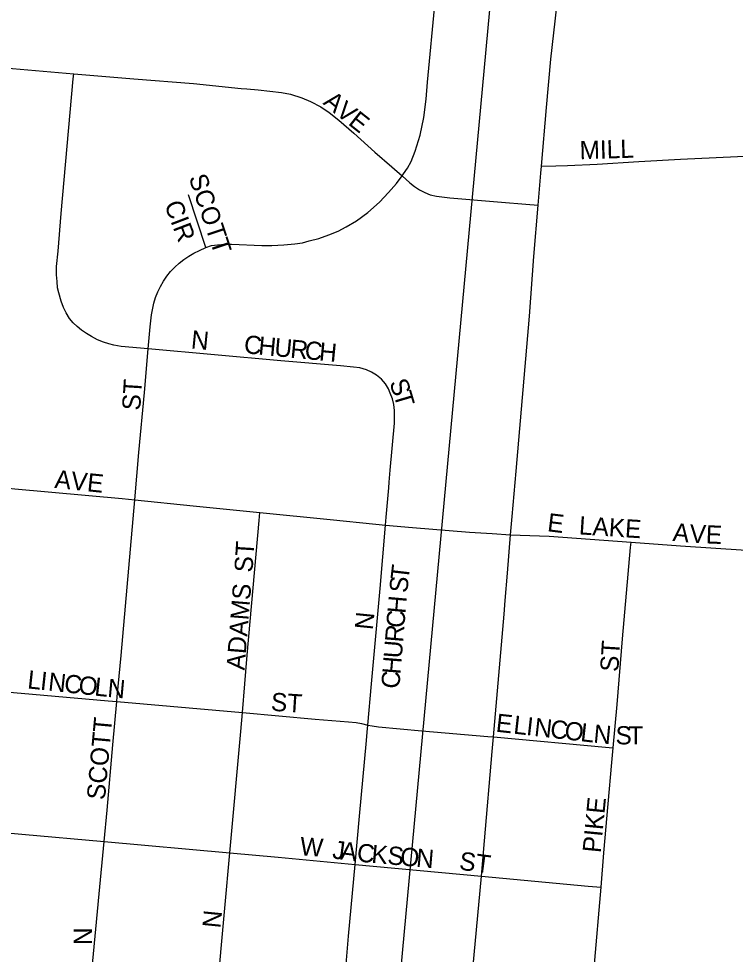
# Model space of a CAD drawing. Extents: x 0 to 680, y 0 to 440.
# Drawn here: x 160.83 to 166.66, y 332.75 to 340.36 of the extents above; entities that cross this region are included whole.
import ezdxf

# ---------------------------------------------------------------- set-up
doc = ezdxf.new("R2010")
doc.units = 0
for name, color, linetype in [('GM_X_City_Street', 7, 'Continuous'), ('GM_X_City_Street_Text', 7, 'Continuous'), ('GM_X_Section', 7, 'Continuous'), ('GM_X_State_Route', 7, 'Continuous')]:
    doc.layers.add(name, color=color, linetype=linetype)

msp = doc.modelspace()

# ---------------------------------------------------------------- linework, layer by layer
at = {"layer": 'GM_X_City_Street'}
for points in [[(163.9489, 339.0806), (163.9614, 339.0975), (163.9936, 339.1432), (164.0232, 339.1989), (164.0567, 339.2825), (164.0957, 339.4124), (164.1272, 339.5554), (164.1458, 339.7039), (164.1575, 339.8438), (164.2173, 340.4992)], [(160.3645, 339.995), (160.6544, 339.9651), (161.2796, 339.9121)], [(161.8851, 337.6742), (161.6645, 337.6944), (161.6063, 337.7051), (161.5642, 337.7151), (161.5212, 337.7278), (161.4735, 337.7484), (161.4251, 337.7754), (161.3827, 337.7993), (161.342, 337.826), (161.3064, 337.8551), (161.2745, 337.8869), (161.2459, 337.9204), (161.2188, 337.9666), (161.1964, 338.0095), (161.1774, 338.062), (161.1583, 338.1289), (161.1487, 338.1719), (161.1439, 338.2212), (161.1392, 338.2753), (161.1408, 338.3438), (161.1519, 338.4696), (161.1789, 338.7752), (161.2761, 339.8719), (161.2796, 339.9121)], [(161.2796, 339.9121), (161.7693, 339.8712), (162.2546, 339.8324), (162.6407, 339.7917), (162.687, 339.789), (162.7803, 339.7813), (162.9689, 339.7602), (163.0436, 339.7449), (163.1337, 339.7165), (163.2057, 339.6856), (163.288, 339.6419), (163.3576, 339.5956), (163.4347, 339.5338), (163.5582, 339.4283), (163.7281, 339.2739), (163.8666, 339.1548), (163.9489, 339.0806)], [(165.0828, 339.1593), (165.1983, 339.1625), (165.2951, 339.1652), (165.537, 339.1774), (165.875, 339.1985), (166.2133, 339.2179), (166.7941, 339.2432), (167.4714, 339.278), (168.0515, 339.3153), (168.1877, 339.322)], [(162.3544, 338.4991), (162.4004, 338.5137), (162.4487, 338.5212), (162.5137, 338.5267), (162.5638, 338.5267), (162.8089, 338.5137), (162.8906, 338.5137), (162.989, 338.5212), (163.0781, 338.5286), (163.1394, 338.5378), (163.1951, 338.5527), (163.2731, 338.5731), (163.353, 338.6011), (163.429, 338.6326), (163.496, 338.6679), (163.5795, 338.7161), (163.6723, 338.7829), (163.7652, 338.8684), (163.8387, 338.9467), (163.9037, 339.0191), (163.9489, 339.0806)], [(163.9489, 339.0806), (164.0119, 339.0249), (164.0498, 338.9944), (164.0901, 338.9673), (164.1332, 338.945), (164.1787, 338.9278), (164.2292, 338.9153), (164.2719, 338.9102), (164.337, 338.9029), (164.7588, 338.8676), (164.956, 338.8517), (165.0559, 338.8437)], [(162.3544, 338.4991), (162.2125, 338.9271)], [(161.8851, 337.6742), (161.9001, 337.8533), (161.9121, 337.9501), (161.9318, 338.0457), (161.9459, 338.0924), (161.9633, 338.138), (161.9844, 338.1819), (162.0089, 338.2242), (162.0363, 338.2644), (162.0669, 338.3025), (162.1005, 338.3379), (162.1366, 338.3707), (162.1748, 338.401), (162.2151, 338.4286), (162.2571, 338.4534), (162.301, 338.4747), (162.3544, 338.4991)], [(161.7761, 336.4461), (161.8098, 336.8325), (161.8553, 337.3183), (161.8851, 337.6742)], [(163.8139, 336.2413), (163.8194, 336.3058), (163.8413, 336.5433), (163.8442, 336.5901), (163.8532, 336.6868), (163.8882, 337.0688), (163.8891, 337.1236), (163.8886, 337.1722), (163.8825, 337.2205), (163.8709, 337.2679), (163.8531, 337.3131), (163.8389, 337.349), (163.815, 337.3903), (163.7815, 337.427), (163.7402, 337.4603), (163.702, 337.4858), (163.6606, 337.5049), (163.6065, 337.5193), (163.5539, 337.5256), (163.4482, 337.5361), (162.9632, 337.578), (161.8851, 337.6742)], [(160.7502, 336.541), (160.8016, 336.5357), (161.6725, 336.4571), (161.7761, 336.4461)], [(161.6302, 334.805), (161.6332, 334.843), (161.666, 335.1816), (161.7761, 336.4461)], [(161.7761, 336.4461), (162.2521, 336.398), (162.7941, 336.344)], [(162.6517, 334.7155), (162.6899, 335.182), (162.7878, 336.2782), (162.7941, 336.344)], [(162.7941, 336.344), (163.3638, 336.2872), (163.7356, 336.2493), (163.8139, 336.2413)], [(163.6717, 334.6148), (163.7014, 334.9494), (163.7702, 335.7253), (163.8139, 336.2413)], [(163.8139, 336.2413), (164.034, 336.2205), (164.4974, 336.1833), (164.6826, 336.1721), (164.8319, 336.1619)], [(164.8319, 336.1619), (165.1467, 336.1498), (165.8112, 336.1012)], [(165.6653, 334.4298), (165.6973, 334.783), (165.7421, 335.3152), (165.8074, 336.0584), (165.8112, 336.1012)], [(165.8112, 336.1012), (166.2136, 336.0718), (166.7476, 336.0378), (167.127, 336.0134)], [(160.6017, 334.8967), (161.5584, 334.8113), (161.6302, 334.805)], [(161.5271, 333.6669), (161.5505, 333.9216), (161.5984, 334.4545), (161.6302, 334.805)], [(161.6302, 334.805), (162.6517, 334.7155)], [(162.5489, 333.5747), (162.5516, 333.6053), (162.6391, 334.5614), (162.6517, 334.7155)], [(162.6517, 334.7155), (163.2421, 334.6638), (163.5151, 334.6402), (163.577, 334.6345), (163.6206, 334.6274), (163.6717, 334.6148)], [(163.5677, 333.4813), (163.6033, 333.874), (163.6607, 334.4901), (163.6666, 334.5565), (163.6717, 334.6148)], [(163.6717, 334.6148), (163.7053, 334.6075), (163.7568, 334.6001), (164.1095, 334.5676), (164.6468, 334.5228), (164.6929, 334.5189)], [(164.6929, 334.5189), (165.6344, 334.4324), (165.6653, 334.4298)], [(165.5685, 333.2967), (165.5908, 333.5748), (165.6263, 333.9745), (165.6544, 334.3087), (165.6653, 334.4298)], [(160.5, 333.7585), (160.5257, 333.7562), (160.8589, 333.7272), (161.5271, 333.6669)], [(161.4166, 332.4959), (161.4602, 332.9532), (161.4878, 333.2425), (161.5271, 333.6669)], [(161.5271, 333.6669), (162.5489, 333.5747)], [(162.4441, 332.4055), (162.5081, 333.1252), (162.5489, 333.5747)], [(162.5489, 333.5747), (162.9432, 333.5391), (163.5677, 333.4813)], [(163.464, 332.3132), (163.5149, 332.8965), (163.5677, 333.4813)], [(163.5677, 333.4813), (164.5961, 333.386)], [(164.5961, 333.386), (165.463, 333.3048), (165.5685, 333.2967)], [(165.4647, 332.1209), (165.5106, 332.6394), (165.5685, 333.2967)]]:
    msp.add_lwpolyline(points, dxfattribs=at)
at = {"layer": 'GM_X_Section'}
msp.add_lwpolyline([(165.3665, 348.0478), (181.1809, 346.6354), (179.6424, 330.7343), (163.8996, 332.1749)], close=True, dxfattribs=at)
at = {"layer": 'GM_X_State_Route'}
msp.add_lwpolyline([(164.5248, 332.6284), (164.5961, 333.386), (164.6183, 333.6734), (164.6827, 334.4005), (164.6929, 334.5189), (164.7784, 335.5158), (164.7866, 335.6289), (164.8054, 335.8502), (164.8319, 336.1619), (164.8447, 336.3111), (164.8764, 336.6794), (164.9844, 337.94), (165.0211, 338.4253), (165.0559, 338.8437), (165.0782, 339.1042), (165.0828, 339.1593), (165.1232, 339.6376), (165.1582, 340.03), (165.2078, 340.4595)], dxfattribs=at)

# ---------------------------------------------------------------- texts
at = {"layer": 'GM_X_City_Street_Text'}
for s, height, rotation, p in [('A', 0.1482, 321.07737, (163.3003, 339.6686)), ('V', 0.1482, 321.07737, (163.4017, 339.5867)), ('E', 0.1482, 321.46913, (163.5041, 339.504)), ('MILL', 0.14823, 1.69016, (165.395, 339.2164)), ('SCOTT', 0.14823, 288.43496, (162.2134, 339.0687)), ('CIR', 0.14823, 290.85771, (162.0138, 338.8486)), ('N', 0.1482, 354.29265, (162.2288, 337.6789)), ('C', 0.1482, 354.47909, (162.6593, 337.6398)), ('H', 0.1482, 354.49642, (162.7762, 337.6285)), ('U', 0.1482, 354.48404, (162.906, 337.616)), ('R', 0.1482, 354.51127, (163.036, 337.6035)), ('C', 0.1482, 354.47909, (163.1528, 337.5922)), ('H', 0.1482, 354.49044, (163.2697, 337.5809)), ('ST', 0.14823, 86.42535, (161.8199, 337.1703)), ('S', 0.1482, 290.0508, (163.8433, 337.4009)), ('T', 0.1482, 286.44275, (163.8783, 337.3053)), ('AVE', 0.14823, 354.08949, (161.1202, 336.5441)), ('E', 0.1482, 352.88003, (165.1253, 336.1918)), ('LAKE', 0.14823, 356.34522, (165.3845, 336.1659)), ('A', 0.1482, 353.95668, (166.1462, 336.113)), ('V', 0.1482, 357.3132, (166.2854, 336.0986)), ('E', 0.1482, 357.61812, (166.4166, 336.0924)), ('ST', 0.14823, 86.41856, (162.733, 335.8528)), ('T', 0.1482, 83.44102, (164.0022, 335.7888)), ('S', 0.1482, 84.22688, (163.9918, 335.6855)), ('ADAMS', 0.14823, 85.42633, (162.6678, 335.0576)), ('H', 0.1482, 84.90055, (163.9766, 335.517)), ('N', 0.1482, 84.29372, (163.7114, 335.3842)), ('C', 0.1482, 85.25854, (163.9669, 335.4003)), ('R', 0.1482, 85.30695, (163.9573, 335.2833)), ('U', 0.1482, 85.3135, (163.9467, 335.1534)), ('ST', 0.14823, 86.42535, (165.7071, 335.0441)), ('H', 0.1482, 85.3135, (163.936, 335.0234)), ('L', 0.1482, 353.89662, (160.8985, 334.9135)), ('I', 0.1482, 353.89571, (161.0023, 334.9024)), ('C', 0.1482, 85.30695, (163.9264, 334.9064)), ('N', 0.1482, 353.89032, (161.0671, 334.8955)), ('C', 0.1482, 353.89312, (161.1968, 334.8816)), ('O', 0.1482, 353.90933, (161.3136, 334.8691)), ('L', 0.1482, 353.89662, (161.4433, 334.8553)), ('N', 0.1482, 354.77801, (161.5495, 334.8439)), ('ST', 0.14823, 356.42537, (162.88, 334.731)), ('SCOTT', 0.14823, 84.80579, (161.533, 334.0013)), ('E', 0.1482, 353.59343, (164.7076, 334.5613)), ('L', 0.1482, 353.62058, (164.8503, 334.5453)), ('I', 0.1482, 353.56085, (164.954, 334.5337)), ('N', 0.1482, 353.61577, (165.0189, 334.5263)), ('C', 0.1482, 353.59947, (165.1485, 334.5118)), ('O', 0.1482, 353.60971, (165.2652, 334.4988)), ('L', 0.1482, 353.59343, (165.3949, 334.4842)), ('N', 0.1482, 354.49642, (165.5011, 334.4723)), ('S', 0.1482, 359.71915, (165.6848, 334.4576)), ('T', 0.1482, 359.99563, (165.7899, 334.4571)), ('PIKE', 0.14823, 84.42767, (165.5638, 333.5709)), ('W', 0.1482, 355.60387, (163.1152, 333.5569)), ('J', 0.1482, 352.46024, (163.3777, 333.5307)), ('A', 0.1482, 352.83101, (163.4434, 333.522)), ('C', 0.1482, 354.63194, (163.5779, 333.5052)), ('K', 0.1482, 355.07152, (163.696, 333.4941)), ('S', 0.1482, 355.07641, (163.826, 333.4829)), ('O', 0.1482, 355.07152, (163.9299, 333.4739)), ('N', 0.1482, 355.07664, (164.0599, 333.4627)), ('ST', 0.14823, 352.39486, (164.4081, 333.4394)), ('N', 0.1482, 84.29157, (162.4723, 332.958)), ('N', 0.1482, 90, (161.4286, 332.8248))]:
    msp.add_text(s, height=height, rotation=rotation, dxfattribs=at).set_placement(p)

doc.saveas('drawing.dxf')
